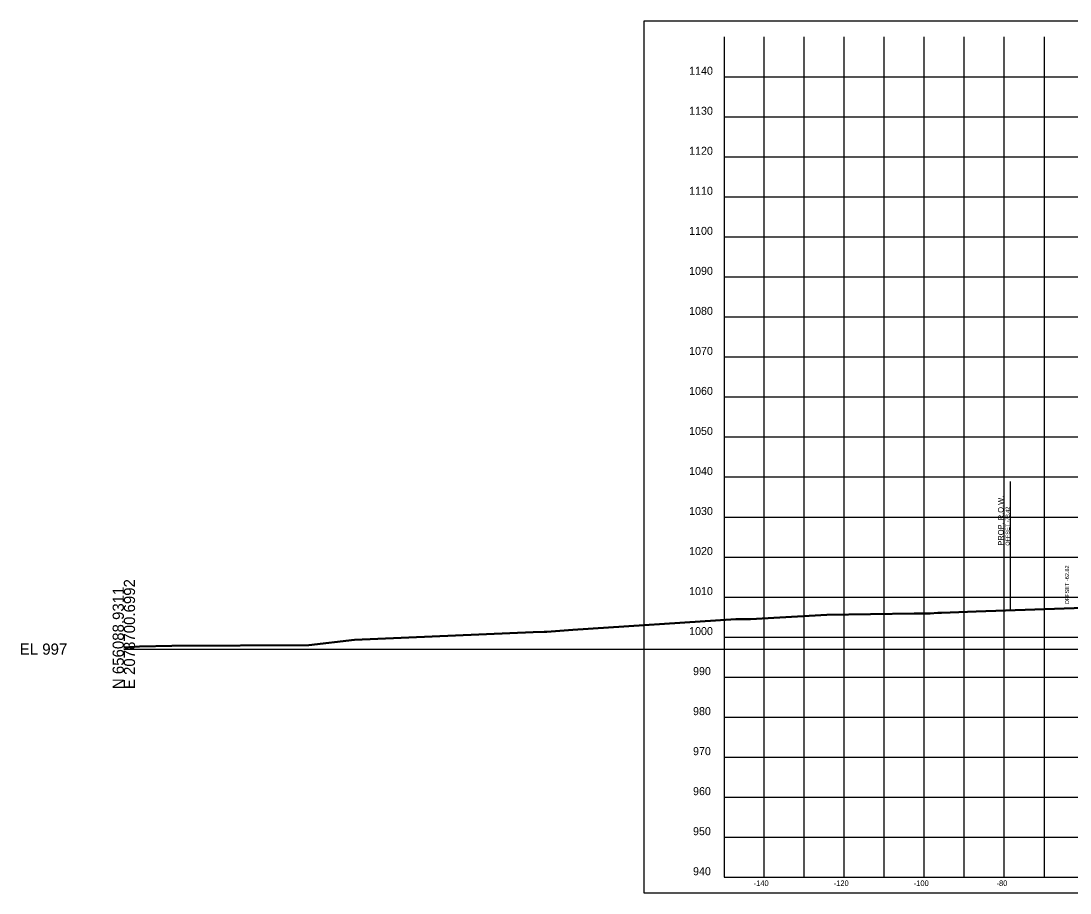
# Model space of a CAD drawing. Extents: x 1131015 to 1136271, y 133453 to 174329.
# Drawn here: x 1131014.8 to 1131276.9, y 158606.7 to 158824.6 of the extents above; entities that cross this region are included whole.
import ezdxf

# ---------------------------------------------------------------- set-up
doc = ezdxf.new("R2010")
doc.units = 0
for name, color, linetype in [('DESIGN - ROW - Right-of-Way and Easement Labels', 7, 'Continuous'), ('DESIGN - ROW - Right-of-Way Linework', 7, 'Continuous'), ('DESIGN - SHEET - Corner Text', 7, 'Continuous'), ('DESIGN - SHEET - Light Grid', 7, 'Continuous'), ('DESIGN - SHEET - Linework', 7, 'Continuous'), ('DESIGN - SHEET - Plot Shape', 7, 'Continuous'), ('DESIGN - TYPICAL - Slope Tie Text', 7, 'Continuous'), ('SURVEY - GROUND - Bottom of Topsoil Layer', 7, 'Continuous'), ('SURVEY - GROUND - Top of Ground', 7, 'Continuous')]:
    doc.layers.add(name, color=color, linetype=linetype)

msp = doc.modelspace()

# ---------------------------------------------------------------- linework, layer by layer
at = {"layer": 'DESIGN - ROW - Right-of-Way Linework'}
msp.add_line((1131262.03, 158677.5), (1131262.03, 158709.5), dxfattribs=at)
at = {"layer": 'DESIGN - SHEET - Light Grid'}
msp.add_line((1131040.46, 158667.66), (1131340.46, 158667.66), dxfattribs=at)
at = {"layer": 'DESIGN - SHEET - Linework'}
for p, q in [((1131200.46, 158610.66), (1131200.46, 158820.66)), ((1131210.46, 158610.66), (1131210.46, 158820.66)), ((1131220.46, 158610.66), (1131220.46, 158820.66)), ((1131230.46, 158610.66), (1131230.46, 158820.66)), ((1131240.46, 158610.66), (1131240.46, 158820.66)), ((1131250.46, 158610.66), (1131250.46, 158820.66)), ((1131260.46, 158610.66), (1131260.46, 158820.66)), ((1131270.46, 158610.66), (1131270.46, 158820.66)), ((1131190.46, 158810.66), (1131490.46, 158810.66)), ((1131190.46, 158800.66), (1131490.46, 158800.66)), ((1131190.46, 158790.66), (1131490.46, 158790.66)), ((1131190.46, 158780.66), (1131490.46, 158780.66)), ((1131190.46, 158770.66), (1131490.46, 158770.66)), ((1131190.46, 158760.66), (1131490.46, 158760.66)), ((1131190.46, 158750.66), (1131490.46, 158750.66)), ((1131190.46, 158740.66), (1131490.46, 158740.66)), ((1131190.46, 158730.66), (1131490.46, 158730.66)), ((1131190.46, 158720.66), (1131490.46, 158720.66)), ((1131190.46, 158710.66), (1131490.46, 158710.66)), ((1131190.46, 158700.66), (1131490.46, 158700.66)), ((1131190.46, 158690.66), (1131490.46, 158690.66)), ((1131190.46, 158680.66), (1131490.46, 158680.66)), ((1131190.46, 158670.66), (1131490.46, 158670.66)), ((1131190.46, 158660.66), (1131490.46, 158660.66)), ((1131190.46, 158650.66), (1131490.46, 158650.66)), ((1131190.46, 158640.66), (1131490.46, 158640.66)), ((1131190.46, 158630.66), (1131490.46, 158630.66)), ((1131190.46, 158620.66), (1131490.46, 158620.66))]:
    msp.add_line(p, q, dxfattribs=at)
msp.add_lwpolyline([(1131190.46, 158820.66), (1131190.46, 158610.66), (1131490.46, 158610.66), (1131490.46, 158820.66)], dxfattribs=at)
at = {"layer": 'DESIGN - SHEET - Plot Shape'}
msp.add_lwpolyline([(1131170.46, 158824.6), (1131510.46, 158824.6), (1131510.46, 158606.72), (1131170.46, 158606.72)], close=True, dxfattribs=at)
at = {"layer": 'SURVEY - GROUND - Bottom of Topsoil Layer'}
for p, q in [((1131197.01, 158675.08), (1131216.14, 158676.11)), ((1131216.14, 158676.11), (1131237.97, 158676.5)), ((1131237.97, 158676.5), (1131239.27, 158676.5)), ((1131239.27, 158676.5), (1131241.96, 158676.49)), ((1131241.96, 158676.49), (1131243.82, 158676.65)), ((1131243.82, 158676.65), (1131244.78, 158676.62)), ((1131244.78, 158676.62), (1131253.45, 158676.93)), ((1131253.45, 158676.93), (1131280.31, 158677.92)), ((1131152.61, 158672.4), (1131193.35, 158675.09)), ((1131193.35, 158675.09), (1131197.01, 158675.08)), ((1131098.1, 158669.89), (1131142.77, 158671.79)), ((1131142.77, 158671.79), (1131145.46, 158671.89)), ((1131145.46, 158671.89), (1131146.17, 158671.88)), ((1131146.17, 158671.88), (1131152.61, 158672.4)), ((1131040.46, 158667.95), (1131041.91, 158668.03)), ((1131041.91, 158668.03), (1131044.38, 158668.26)), ((1131044.38, 158668.26), (1131052.47, 158668.37)), ((1131052.47, 158668.37), (1131086.69, 158668.57)), ((1131086.69, 158668.57), (1131098.1, 158669.89))]:
    msp.add_line(p, q, dxfattribs=at)
at = {"layer": 'SURVEY - GROUND - Top of Ground'}
for p, q in [((1131253.45, 158677.18), (1131280.31, 158678.17)), ((1131197.01, 158675.33), (1131216.14, 158676.36)), ((1131216.14, 158676.36), (1131237.97, 158676.75)), ((1131237.97, 158676.75), (1131239.27, 158676.75)), ((1131239.27, 158676.75), (1131241.96, 158676.74)), ((1131241.96, 158676.74), (1131243.82, 158676.9)), ((1131243.82, 158676.9), (1131244.78, 158676.87)), ((1131244.78, 158676.87), (1131253.45, 158677.18)), ((1131152.61, 158672.65), (1131193.35, 158675.34)), ((1131193.35, 158675.34), (1131197.01, 158675.33)), ((1131098.1, 158670.14), (1131142.77, 158672.04)), ((1131142.77, 158672.04), (1131145.46, 158672.14)), ((1131145.46, 158672.14), (1131146.17, 158672.13)), ((1131146.17, 158672.13), (1131152.61, 158672.65)), ((1131040.46, 158668.2), (1131041.91, 158668.28)), ((1131041.91, 158668.28), (1131044.38, 158668.51)), ((1131044.38, 158668.51), (1131052.47, 158668.62)), ((1131052.47, 158668.62), (1131086.69, 158668.82)), ((1131086.69, 158668.82), (1131098.1, 158670.14))]:
    msp.add_line(p, q, dxfattribs=at)

# ---------------------------------------------------------------- texts
at = {"layer": 'DESIGN - ROW - Right-of-Way and Easement Labels'}
for s, height, p in [('PROP. R.O.W.', 1.4, (1131260.28, 158693.5)), ('OFFSET -78.42', 1, (1131261.78, 158693.5))]:
    msp.add_text(s, height=height, rotation=90, dxfattribs=at).set_placement(p)
at = {"layer": 'DESIGN - SHEET - Corner Text'}
for s, height, p in [('1140', 2, (1131181.7, 158811.16)), ('1130', 2, (1131181.7, 158801.16)), ('1120', 2, (1131181.7, 158791.16)), ('1110', 2, (1131181.7, 158781.16)), ('1100', 2, (1131181.7, 158771.16)), ('1090', 2, (1131181.7, 158761.16)), ('1080', 2, (1131181.7, 158751.16)), ('1070', 2, (1131181.7, 158741.16)), ('1060', 2, (1131181.7, 158731.16)), ('1050', 2, (1131181.7, 158721.16)), ('1040', 2, (1131181.7, 158711.16)), ('1030', 2, (1131181.7, 158701.16)), ('1020', 2, (1131181.7, 158691.16)), ('1010', 2, (1131181.7, 158681.16)), ('1000', 2, (1131181.7, 158671.16)), ('990', 2, (1131182.68, 158661.16)), ('980', 2, (1131182.68, 158651.16)), ('970', 2, (1131182.68, 158641.16)), ('960', 2, (1131182.68, 158631.16)), ('950', 2, (1131182.68, 158621.16)), ('940', 2, (1131182.68, 158611.16)), ('-140', 1.4, (1131197.83, 158608.46)), ('-120', 1.4, (1131217.83, 158608.46)), ('-100', 1.4, (1131237.83, 158608.46)), ('-80', 1.4, (1131258.51, 158608.46))]:
    msp.add_text(s, height=height, dxfattribs=at).set_placement(p)
at = {"layer": 'DESIGN - SHEET - Light Grid'}
for s, p in [('E 2078700.6992', (1131043.26, 158657.66)), ('N 656088.9311', (1131040.46, 158657.66))]:
    msp.add_text(s, height=2.8, rotation=90, dxfattribs=at).set_placement(p)
msp.add_text('EL 997', height=2.8, dxfattribs=at).set_placement((1131014.46, 158666.26))
at = {"layer": 'DESIGN - TYPICAL - Slope Tie Text'}
msp.add_text('OFFSET -62.82', height=1, rotation=90, dxfattribs=at).set_placement((1131276.63, 158678.82))

doc.saveas('drawing.dxf')
